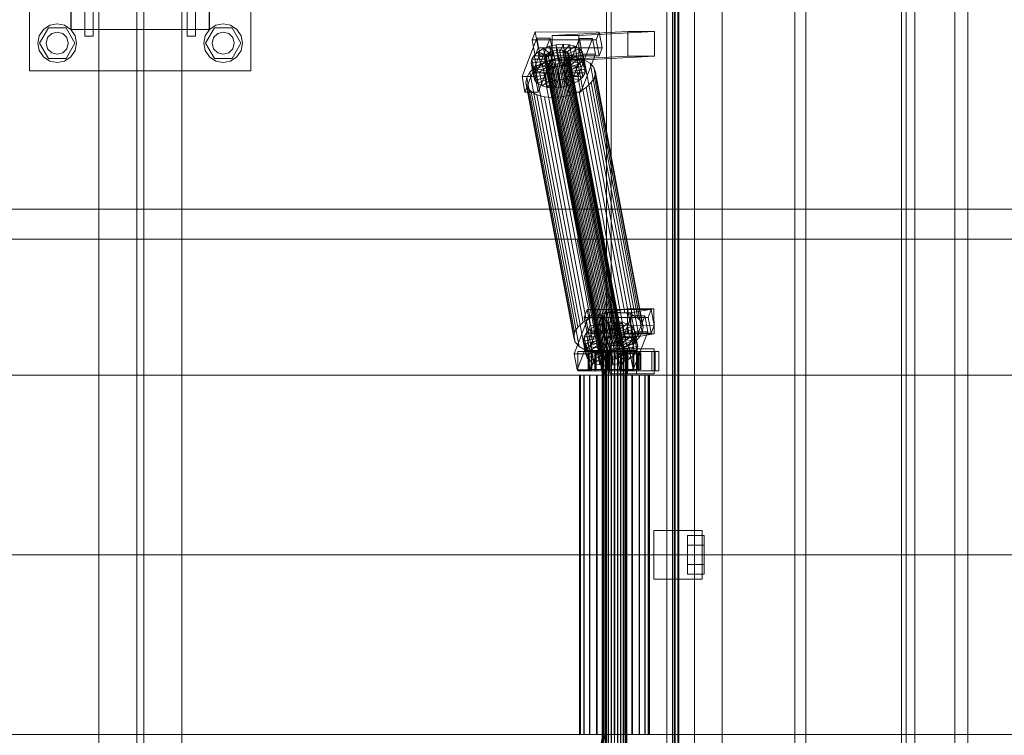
# Model space of a CAD drawing. Header units: millimetres. Extents: x -2233 to 61924, y -68080 to 6847.
# Tile 412 of 656: x 4331 to 5043, y -18130 to -17613. Entities that reach past the tile are written whole.
import ezdxf

# ---------------------------------------------------------------- set-up
doc = ezdxf.new("R2010")
doc.units = ezdxf.units.MM
doc.layers.add('superior_C01', color=7, linetype='Continuous', lineweight=0)
doc.layers.add('superior_tolva', color=7, linetype='Continuous', lineweight=0)

msp = doc.modelspace()

# ---------------------------------------------------------------- linework, layer by layer
at = {"layer": 'superior_C01'}
for p, q in [((4338.457, -17650), (4338.457, -17490)), ((4498.457, -17490), (4498.457, -17650)), ((4368.187, -17620), (4368.187, -17520)), ((4368.457, -17620), (4368.457, -17520)), ((4468.187, -17520), (4468.187, -17620)), ((4468.457, -17520), (4468.457, -17620)), ((4968.89, -17550), (4968.89, -18450)), ((4978.326, -18450), (4978.326, -17550)), ((5007.408, -18450), (5007.408, -17550)), ((5016.845, -17550), (5016.845, -18450)), ((4378.457, -17570), (4378.457, -17625)), ((4384.457, -17570), (4384.457, -17625)), ((4388.457, -17570), (4388.457, -18430)), ((4415.957, -17570), (4415.957, -18430)), ((4420.957, -18430), (4420.957, -17570)), ((4448.457, -18430), (4448.457, -17570)), ((4452.457, -17570), (4452.457, -17625)), ((4458.457, -17570), (4458.457, -17625)), ((4755.625, -17575), (4755.625, -18425)), ((4758.86, -18425), (4758.86, -17575)), ((4804.544, -18425), (4804.544, -17575)), ((4807.779, -17575), (4807.779, -18425)), ((4353.099, -17617.066), (4358.457, -17616)), ((4358.457, -17616), (4363.814, -17617.066)), ((4473.099, -17617.066), (4478.457, -17616)), ((4478.457, -17616), (4483.814, -17617.066)), ((4345.522, -17624.642), (4348.557, -17620.101)), ((4345.657, -17630), (4352.057, -17618.915)), ((4348.557, -17620.101), (4353.099, -17617.066)), ((4351.529, -17626), (4354.457, -17623.072)), ((4352.057, -17618.915), (4364.857, -17618.915)), ((4354.457, -17623.072), (4358.457, -17622)), ((4358.457, -17622), (4362.457, -17623.072)), ((4362.457, -17623.072), (4365.385, -17626)), ((4363.814, -17617.066), (4368.356, -17620.101)), ((4364.857, -17618.915), (4371.257, -17630)), ((4468.187, -17620), (4368.187, -17620)), ((4368.356, -17620.101), (4371.391, -17624.642)), ((4468.457, -17620), (4368.457, -17620)), ((4465.522, -17624.642), (4468.557, -17620.101)), ((4465.657, -17630), (4472.057, -17618.915)), ((4468.557, -17620.101), (4473.099, -17617.066)), ((4471.529, -17626), (4474.457, -17623.072)), ((4472.057, -17618.915), (4484.857, -17618.915)), ((4474.457, -17623.072), (4478.457, -17622)), ((4478.457, -17622), (4482.457, -17623.072)), ((4482.457, -17623.072), (4485.385, -17626)), ((4483.814, -17617.066), (4488.356, -17620.101)), ((4484.857, -17618.915), (4491.257, -17630)), ((4488.356, -17620.101), (4491.391, -17624.642)), ((4703.975, -17621.857), (4701.76, -17627.592)), ((4706.127, -17633.325), (4703.975, -17621.857)), ((4703.975, -17621.857), (4750.197, -17621.914)), ((4770.914, -17621.488), (4716.283, -17624.356)), ((4735.542, -17624.356), (4790.174, -17621.488)), ((4747.982, -17627.65), (4750.197, -17621.914)), ((4750.197, -17621.914), (4752.349, -17633.382)), ((4770.983, -17639.486), (4770.914, -17621.488)), ((4770.914, -17621.488), (4790.174, -17621.488)), ((4790.174, -17621.488), (4790.242, -17639.486)), ((4344.457, -17630), (4345.522, -17624.642)), ((4345.522, -17635.358), (4344.457, -17630)), ((4352.057, -17641.085), (4345.657, -17630)), ((4350.457, -17630), (4351.529, -17626)), ((4351.529, -17634), (4350.457, -17630)), ((4371.257, -17630), (4364.857, -17641.085)), ((4365.385, -17626), (4366.457, -17630)), ((4366.457, -17630), (4365.385, -17634)), ((4371.391, -17624.642), (4372.457, -17630)), ((4372.457, -17630), (4371.391, -17635.358)), ((4378.457, -17625), (4384.457, -17625)), ((4452.457, -17625), (4458.457, -17625)), ((4464.457, -17630), (4465.522, -17624.642)), ((4465.522, -17635.358), (4464.457, -17630)), ((4472.057, -17641.085), (4465.657, -17630)), ((4470.457, -17630), (4471.529, -17626)), ((4471.529, -17634), (4470.457, -17630)), ((4491.257, -17630), (4484.857, -17641.085)), ((4485.385, -17626), (4486.457, -17630)), ((4486.457, -17630), (4485.385, -17634)), ((4491.391, -17624.642), (4492.457, -17630)), ((4492.457, -17630), (4491.391, -17635.358)), ((4705.092, -17626.449), (4694.459, -17653.98)), ((4747.982, -17627.65), (4701.76, -17627.592)), ((4701.76, -17627.592), (4703.912, -17639.061)), ((4704.089, -17653.992), (4714.721, -17626.461)), ((4707.244, -17637.917), (4705.092, -17626.449)), ((4705.092, -17626.449), (4714.721, -17626.461)), ((4714.427, -17632.183), (4719.26, -17631.1)), ((4714.721, -17626.461), (4716.873, -17637.929)), ((4735.542, -17624.356), (4716.283, -17624.356)), ((4716.283, -17624.356), (4716.352, -17642.354)), ((4719.26, -17631.1), (4724.139, -17630.735)), ((4719.26, -17631.1), (4719.613, -17636.643)), ((4721.104, -17640.93), (4719.26, -17631.1)), ((4724.139, -17630.735), (4721.924, -17636.47)), ((4728.731, -17631.112), (4724.099, -17636.649)), ((4725.983, -17640.564), (4724.139, -17630.735)), ((4724.139, -17630.735), (4728.731, -17631.112)), ((4735.907, -17626.487), (4725.274, -17654.019)), ((4730.575, -17640.942), (4728.731, -17631.112)), ((4728.731, -17631.112), (4732.723, -17632.206)), ((4734.904, -17654.031), (4745.536, -17626.499)), ((4735.611, -17642.354), (4735.542, -17624.356)), ((4738.059, -17637.955), (4735.907, -17626.487)), ((4735.907, -17626.487), (4745.536, -17626.499)), ((4745.536, -17626.499), (4747.688, -17637.967)), ((4750.134, -17639.118), (4747.982, -17627.65)), ((4348.557, -17639.899), (4345.522, -17635.358)), ((4354.457, -17636.928), (4351.529, -17634)), ((4358.457, -17638), (4354.457, -17636.928)), ((4362.457, -17636.928), (4358.457, -17638)), ((4365.385, -17634), (4362.457, -17636.928)), ((4371.391, -17635.358), (4368.356, -17639.899)), ((4468.557, -17639.899), (4465.522, -17635.358)), ((4474.457, -17636.928), (4471.529, -17634)), ((4478.457, -17638), (4474.457, -17636.928)), ((4482.457, -17636.928), (4478.457, -17638)), ((4485.385, -17634), (4482.457, -17636.928)), ((4491.391, -17635.358), (4488.356, -17639.899)), ((4696.611, -17665.449), (4707.244, -17637.917)), ((4703.346, -17638.79), (4706.189, -17636.164)), ((4703.912, -17639.061), (4706.127, -17633.325)), ((4752.349, -17633.382), (4706.127, -17633.325)), ((4706.189, -17636.164), (4709.968, -17633.91)), ((4706.189, -17636.164), (4713.421, -17639.042)), ((4708.034, -17645.994), (4706.189, -17636.164)), ((4716.873, -17637.929), (4706.241, -17665.461)), ((4716.873, -17637.929), (4707.244, -17637.917)), ((4709.968, -17633.91), (4714.427, -17632.183)), ((4709.968, -17633.91), (4715.211, -17637.975)), ((4711.813, -17643.74), (4709.968, -17633.91)), ((4711.767, -17638.648), (4713.114, -17637.404)), ((4713.114, -17637.404), (4714.904, -17636.336)), ((4753.23, -17851.202), (4713.114, -17637.404)), ((4715.211, -17637.975), (4713.421, -17639.042)), ((4714.427, -17632.183), (4717.323, -17637.157)), ((4716.271, -17642.013), (4714.427, -17632.183)), ((4714.904, -17636.336), (4717.016, -17635.518)), ((4755.02, -17850.135), (4714.904, -17636.336)), ((4717.323, -17637.157), (4715.211, -17637.975)), ((4715.211, -17637.975), (4717.056, -17647.804)), ((4717.016, -17635.518), (4719.305, -17635.005)), ((4757.132, -17849.317), (4717.016, -17635.518)), ((4719.613, -17636.643), (4717.323, -17637.157)), ((4717.323, -17637.157), (4719.168, -17646.986)), ((4719.305, -17635.005), (4721.616, -17634.832)), ((4759.421, -17848.804), (4719.305, -17635.005)), ((4721.924, -17636.47), (4719.613, -17636.643)), ((4719.613, -17636.643), (4721.457, -17646.473)), ((4721.616, -17634.832), (4723.791, -17635.011)), ((4761.733, -17848.631), (4721.616, -17634.832)), ((4721.924, -17636.47), (4723.768, -17646.3)), ((4724.099, -17636.649), (4721.924, -17636.47)), ((4723.791, -17635.011), (4725.682, -17635.529)), ((4763.908, -17848.809), (4723.791, -17635.011)), ((4724.099, -17636.649), (4725.943, -17646.479)), ((4725.99, -17637.167), (4724.099, -17636.649)), ((4725.682, -17635.529), (4727.161, -17636.352)), ((4765.799, -17849.328), (4725.682, -17635.529)), ((4732.723, -17632.206), (4725.99, -17637.167)), ((4725.99, -17637.167), (4727.834, -17646.997)), ((4727.468, -17637.99), (4725.99, -17637.167)), ((4727.161, -17636.352), (4728.125, -17637.422)), ((4767.277, -17850.15), (4727.161, -17636.352)), ((4727.426, -17665.487), (4738.059, -17637.955)), ((4735.843, -17633.943), (4727.468, -17637.99)), ((4727.468, -17637.99), (4729.312, -17647.82)), ((4728.432, -17639.061), (4727.468, -17637.99)), ((4728.125, -17637.422), (4728.51, -17638.668)), ((4768.241, -17851.221), (4728.125, -17637.422)), ((4737.879, -17636.203), (4728.432, -17639.061)), ((4734.567, -17642.036), (4732.723, -17632.206)), ((4732.723, -17632.206), (4735.843, -17633.943)), ((4737.688, -17643.772), (4735.843, -17633.943)), ((4735.843, -17633.943), (4737.879, -17636.203)), ((4747.688, -17637.967), (4737.055, -17665.499)), ((4739.724, -17646.033), (4737.879, -17636.203)), ((4737.879, -17636.203), (4738.692, -17638.834)), ((4747.688, -17637.967), (4738.059, -17637.955)), ((4752.349, -17633.382), (4750.134, -17639.118)), ((4353.099, -17642.934), (4348.557, -17639.899)), ((4364.857, -17641.085), (4352.057, -17641.085)), ((4358.457, -17644), (4353.099, -17642.934)), ((4363.814, -17642.934), (4358.457, -17644)), ((4368.356, -17639.899), (4363.814, -17642.934)), ((4473.099, -17642.934), (4468.557, -17639.899)), ((4484.857, -17641.085), (4472.057, -17641.085)), ((4478.457, -17644), (4473.099, -17642.934)), ((4483.814, -17642.934), (4478.457, -17644)), ((4488.356, -17639.899), (4483.814, -17642.934)), ((4701.168, -17644.431), (4701.634, -17641.61)), ((4701.168, -17644.431), (4711.043, -17642.958)), ((4701.98, -17647.062), (4701.168, -17644.431)), ((4703.012, -17654.261), (4701.168, -17644.431)), ((4701.634, -17641.61), (4703.346, -17638.79)), ((4701.634, -17641.61), (4711.263, -17641.622)), ((4703.478, -17651.44), (4701.634, -17641.61)), ((4701.98, -17647.062), (4711.427, -17644.204)), ((4703.346, -17638.79), (4712.074, -17640.286)), ((4705.191, -17648.62), (4703.346, -17638.79)), ((4703.912, -17639.061), (4750.134, -17639.118)), ((4704.016, -17649.322), (4712.392, -17645.275)), ((4704.02, -17647.428), (4709.072, -17644.416)), ((4711.813, -17643.74), (4708.034, -17645.994)), ((4709.072, -17644.416), (4715.032, -17642.107)), ((4743.655, -17828.725), (4709.072, -17644.416)), ((4710.735, -17641.32), (4710.956, -17639.983)), ((4711.12, -17642.566), (4710.735, -17641.32)), ((4750.851, -17855.119), (4710.735, -17641.32)), ((4710.956, -17639.983), (4711.767, -17638.648)), ((4751.072, -17853.782), (4710.956, -17639.983)), ((4711.263, -17641.622), (4711.043, -17642.958)), ((4711.043, -17642.958), (4711.427, -17644.204)), ((4711.043, -17642.958), (4712.887, -17652.788)), ((4712.084, -17643.637), (4711.12, -17642.566)), ((4751.236, -17856.365), (4711.12, -17642.566)), ((4712.074, -17640.286), (4711.263, -17641.622)), ((4711.263, -17641.622), (4713.108, -17651.452)), ((4711.427, -17644.204), (4712.392, -17645.275)), ((4711.427, -17644.204), (4713.272, -17654.034)), ((4751.883, -17852.446), (4711.767, -17638.648)), ((4716.271, -17642.013), (4711.813, -17643.74)), ((4717.056, -17647.804), (4711.813, -17643.74)), ((4713.421, -17639.042), (4712.074, -17640.286)), ((4712.074, -17640.286), (4713.919, -17650.116)), ((4713.563, -17644.459), (4712.084, -17643.637)), ((4752.201, -17857.435), (4712.084, -17643.637)), ((4712.392, -17645.275), (4713.87, -17646.098)), ((4712.392, -17645.275), (4714.236, -17655.105)), ((4713.421, -17639.042), (4715.266, -17648.872)), ((4715.454, -17644.978), (4713.563, -17644.459)), ((4753.679, -17858.258), (4713.563, -17644.459)), ((4715.032, -17642.107), (4721.493, -17640.659)), ((4749.615, -17826.416), (4715.032, -17642.107)), ((4717.629, -17645.156), (4715.454, -17644.978)), ((4755.57, -17858.776), (4715.454, -17644.978)), ((4721.104, -17640.93), (4716.271, -17642.013)), ((4719.168, -17646.986), (4716.271, -17642.013)), ((4770.983, -17639.486), (4716.352, -17642.354)), ((4716.352, -17642.354), (4735.611, -17642.354)), ((4719.94, -17644.983), (4717.629, -17645.156)), ((4757.745, -17858.955), (4717.629, -17645.156)), ((4722.229, -17644.47), (4719.94, -17644.983)), ((4760.056, -17858.782), (4719.94, -17644.983)), ((4725.983, -17640.564), (4721.104, -17640.93)), ((4721.457, -17646.473), (4721.104, -17640.93)), ((4721.493, -17640.659), (4728.016, -17640.17)), ((4756.076, -17824.968), (4721.493, -17640.659)), ((4724.341, -17643.652), (4722.229, -17644.47)), ((4762.346, -17858.269), (4722.229, -17644.47)), ((4722.537, -17646.108), (4724.648, -17645.29)), ((4723.768, -17646.3), (4725.983, -17640.564)), ((4726.131, -17642.585), (4724.341, -17643.652)), ((4764.457, -17857.451), (4724.341, -17643.652)), ((4724.648, -17645.29), (4726.439, -17644.223)), ((4729.891, -17649.355), (4724.648, -17645.29)), ((4724.648, -17645.29), (4726.493, -17655.12)), ((4725.943, -17646.479), (4730.575, -17640.942)), ((4730.575, -17640.942), (4725.983, -17640.564)), ((4727.478, -17641.341), (4726.131, -17642.585)), ((4766.248, -17856.383), (4726.131, -17642.585)), ((4726.439, -17644.223), (4727.785, -17642.979)), ((4733.671, -17647.101), (4726.439, -17644.223)), ((4726.439, -17644.223), (4728.283, -17654.053)), ((4728.289, -17640.005), (4727.478, -17641.341)), ((4767.594, -17855.139), (4727.478, -17641.341)), ((4727.785, -17642.979), (4728.597, -17641.643)), ((4736.514, -17644.475), (4727.785, -17642.979)), ((4727.785, -17642.979), (4729.63, -17652.809)), ((4727.834, -17646.997), (4734.567, -17642.036)), ((4728.016, -17640.17), (4734.154, -17640.674)), ((4762.599, -17824.479), (4728.016, -17640.17)), ((4728.51, -17638.668), (4728.289, -17640.005)), ((4728.289, -17640.005), (4768.406, -17853.804)), ((4728.432, -17639.061), (4730.277, -17648.891)), ((4728.817, -17640.307), (4728.432, -17639.061)), ((4768.626, -17852.467), (4728.51, -17638.668)), ((4728.597, -17641.643), (4728.817, -17640.307)), ((4728.597, -17641.643), (4738.226, -17641.655)), ((4730.441, -17651.473), (4728.597, -17641.643)), ((4738.692, -17638.834), (4728.817, -17640.307)), ((4728.817, -17640.307), (4730.662, -17650.137)), ((4729.312, -17647.82), (4737.688, -17643.772)), ((4734.567, -17642.036), (4730.575, -17640.942)), ((4736.514, -17644.475), (4733.671, -17647.101)), ((4734.154, -17640.674), (4739.492, -17642.137)), ((4768.738, -17824.984), (4734.154, -17640.674)), ((4737.688, -17643.772), (4734.567, -17642.036)), ((4790.242, -17639.486), (4735.611, -17642.354)), ((4738.226, -17641.655), (4736.514, -17644.475)), ((4738.358, -17654.305), (4736.514, -17644.475)), ((4739.724, -17646.033), (4737.688, -17643.772)), ((4738.692, -17638.834), (4738.226, -17641.655)), ((4738.226, -17641.655), (4740.071, -17651.485)), ((4740.537, -17648.664), (4738.692, -17638.834)), ((4739.492, -17642.137), (4743.663, -17644.459)), ((4774.075, -17826.446), (4739.492, -17642.137)), ((4743.663, -17644.459), (4746.385, -17647.481)), ((4778.246, -17828.768), (4743.663, -17644.459)), ((4790.242, -17639.486), (4770.983, -17639.486)), ((4498.457, -17650), (4338.457, -17650)), ((4697.93, -17654.709), (4700.219, -17650.939)), ((4700.219, -17650.939), (4704.02, -17647.428)), ((4734.803, -17835.248), (4700.219, -17650.939)), ((4704.016, -17649.322), (4701.98, -17647.062)), ((4703.825, -17656.892), (4701.98, -17647.062)), ((4703.478, -17651.44), (4703.012, -17654.261)), ((4705.191, -17648.62), (4703.478, -17651.44)), ((4713.108, -17651.452), (4703.478, -17651.44)), ((4707.137, -17651.059), (4704.016, -17649.322)), ((4705.861, -17659.152), (4704.016, -17649.322)), ((4738.603, -17831.737), (4704.02, -17647.428)), ((4708.034, -17645.994), (4705.191, -17648.62)), ((4713.919, -17650.116), (4705.191, -17648.62)), ((4707.137, -17651.059), (4713.87, -17646.098)), ((4711.129, -17652.153), (4707.137, -17651.059)), ((4708.981, -17660.889), (4707.137, -17651.059)), ((4715.266, -17648.872), (4708.034, -17645.994)), ((4711.129, -17652.153), (4715.761, -17646.616)), ((4715.721, -17652.53), (4711.129, -17652.153)), ((4712.973, -17661.983), (4711.129, -17652.153)), ((4712.887, -17652.788), (4713.108, -17651.452)), ((4713.108, -17651.452), (4713.919, -17650.116)), ((4713.87, -17646.098), (4715.761, -17646.616)), ((4713.87, -17646.098), (4715.714, -17655.927)), ((4713.919, -17650.116), (4715.266, -17648.872)), ((4715.266, -17648.872), (4717.056, -17647.804)), ((4715.721, -17652.53), (4717.936, -17646.795)), ((4720.6, -17652.165), (4715.721, -17652.53)), ((4715.761, -17646.616), (4717.936, -17646.795)), ((4715.761, -17646.616), (4717.606, -17656.446)), ((4717.056, -17647.804), (4719.168, -17646.986)), ((4717.936, -17646.795), (4720.247, -17646.622)), ((4717.936, -17646.795), (4719.781, -17656.624)), ((4719.168, -17646.986), (4721.457, -17646.473)), ((4720.247, -17646.622), (4722.537, -17646.108)), ((4720.6, -17652.165), (4720.247, -17646.622)), ((4720.247, -17646.622), (4722.092, -17656.451)), ((4725.433, -17651.082), (4720.6, -17652.165)), ((4722.444, -17661.995), (4720.6, -17652.165)), ((4721.457, -17646.473), (4723.768, -17646.3)), ((4725.433, -17651.082), (4722.537, -17646.108)), ((4722.537, -17646.108), (4724.381, -17655.938)), ((4723.768, -17646.3), (4725.943, -17646.479)), ((4729.891, -17649.355), (4725.433, -17651.082)), ((4727.278, -17660.912), (4725.433, -17651.082)), ((4725.943, -17646.479), (4727.834, -17646.997)), ((4727.834, -17646.997), (4729.312, -17647.82)), ((4729.312, -17647.82), (4730.277, -17648.891)), ((4730.441, -17651.473), (4729.63, -17652.809)), ((4733.671, -17647.101), (4729.891, -17649.355)), ((4731.736, -17659.184), (4729.891, -17649.355)), ((4730.277, -17648.891), (4739.724, -17646.033)), ((4730.277, -17648.891), (4730.662, -17650.137)), ((4730.662, -17650.137), (4730.441, -17651.473)), ((4740.071, -17651.485), (4730.441, -17651.473)), ((4730.662, -17650.137), (4740.537, -17648.664)), ((4735.515, -17656.931), (4733.671, -17647.101)), ((4738.358, -17654.305), (4740.071, -17651.485)), ((4740.537, -17648.664), (4739.724, -17646.033)), ((4740.071, -17651.485), (4740.537, -17648.664)), ((4746.385, -17647.481), (4747.471, -17650.998)), ((4780.968, -17831.79), (4746.385, -17647.481)), ((4747.471, -17650.998), (4746.849, -17654.769)), ((4782.054, -17835.307), (4747.471, -17650.998)), ((4704.089, -17653.992), (4694.459, -17653.98)), ((4694.459, -17653.98), (4696.611, -17665.449)), ((4697.307, -17658.48), (4697.93, -17654.709)), ((4698.393, -17661.997), (4697.307, -17658.48)), ((4731.89, -17842.789), (4697.307, -17658.48)), ((4732.513, -17839.018), (4697.93, -17654.709)), ((4712.887, -17652.788), (4703.012, -17654.261)), ((4703.012, -17654.261), (4703.825, -17656.892)), ((4713.272, -17654.034), (4703.825, -17656.892)), ((4703.825, -17656.892), (4705.861, -17659.152)), ((4706.241, -17665.461), (4704.089, -17653.992)), ((4714.236, -17655.105), (4705.861, -17659.152)), ((4705.861, -17659.152), (4708.981, -17660.889)), ((4715.714, -17655.927), (4708.981, -17660.889)), ((4713.272, -17654.034), (4712.887, -17652.788)), ((4717.606, -17656.446), (4712.973, -17661.983)), ((4714.236, -17655.105), (4713.272, -17654.034)), ((4715.714, -17655.927), (4714.236, -17655.105)), ((4717.606, -17656.446), (4715.714, -17655.927)), ((4717.566, -17662.36), (4715.721, -17652.53)), ((4719.781, -17656.624), (4717.566, -17662.36)), ((4719.781, -17656.624), (4717.606, -17656.446)), ((4722.092, -17656.451), (4719.781, -17656.624)), ((4724.381, -17655.938), (4722.092, -17656.451)), ((4722.092, -17656.451), (4722.444, -17661.995)), ((4726.493, -17655.12), (4724.381, -17655.938)), ((4724.381, -17655.938), (4727.278, -17660.912)), ((4734.904, -17654.031), (4725.274, -17654.019)), ((4725.274, -17654.019), (4727.426, -17665.487)), ((4728.283, -17654.053), (4726.493, -17655.12)), ((4726.493, -17655.12), (4731.736, -17659.184)), ((4727.278, -17660.912), (4731.736, -17659.184)), ((4729.63, -17652.809), (4728.283, -17654.053)), ((4728.283, -17654.053), (4735.515, -17656.931)), ((4729.63, -17652.809), (4738.358, -17654.305)), ((4731.736, -17659.184), (4735.515, -17656.931)), ((4737.055, -17665.499), (4734.904, -17654.031)), ((4735.515, -17656.931), (4738.358, -17654.305)), ((4744.559, -17658.539), (4740.758, -17662.05)), ((4746.849, -17654.769), (4744.559, -17658.539)), ((4779.142, -17842.848), (4744.559, -17658.539)), ((4746.849, -17654.769), (4781.432, -17839.078)), ((4696.611, -17665.449), (4706.241, -17665.461)), ((4701.115, -17665.019), (4698.393, -17661.997)), ((4732.977, -17846.306), (4698.393, -17661.997)), ((4705.287, -17667.341), (4701.115, -17665.019)), ((4735.698, -17849.328), (4701.115, -17665.019)), ((4708.981, -17660.889), (4712.973, -17661.983)), ((4712.973, -17661.983), (4717.566, -17662.36)), ((4717.566, -17662.36), (4722.444, -17661.995)), ((4722.444, -17661.995), (4727.278, -17660.912)), ((4727.426, -17665.487), (4737.055, -17665.499)), ((4735.706, -17665.062), (4729.746, -17667.371)), ((4740.758, -17662.05), (4735.706, -17665.062)), ((4770.289, -17849.371), (4735.706, -17665.062)), ((4775.341, -17846.359), (4740.758, -17662.05)), ((4710.624, -17668.803), (4705.287, -17667.341)), ((4739.87, -17851.65), (4705.287, -17667.341)), ((4716.763, -17669.308), (4710.624, -17668.803)), ((4745.207, -17853.113), (4710.624, -17668.803)), ((4723.285, -17668.819), (4716.763, -17669.308)), ((4751.346, -17853.617), (4716.763, -17669.308)), ((4729.746, -17667.371), (4723.285, -17668.819)), ((4757.868, -17853.128), (4723.285, -17668.819)), ((4764.329, -17851.68), (4729.746, -17667.371)), ((1103.221, -17750), (10242.208, -17750)), ((10243.564, -17750), (1104.577, -17750)), ((3790.259, -17771.702), (4734.419, -17771.702)), ((4736.026, -17771.702), (3791.867, -17771.702)), ((4734.419, -17771.702), (4752.863, -17870)), ((4734.419, -17771.702), (4736.026, -17771.702)), ((4734.419, -17771.702), (5678.578, -17771.702)), ((4754.471, -17870), (4736.026, -17771.702)), ((5680.186, -17771.702), (4736.026, -17771.702)), ((4741.632, -17822.549), (4739.417, -17828.285)), ((4743.784, -17834.017), (4741.632, -17822.549)), ((4741.632, -17822.549), (4787.855, -17822.606)), ((4770.606, -17822.189), (4753.863, -17825.057)), ((4770.83, -17840.17), (4770.606, -17822.189)), ((4770.606, -17822.189), (4789.865, -17822.189)), ((4773.122, -17825.057), (4789.865, -17822.189)), ((4785.639, -17828.342), (4787.855, -17822.606)), ((4787.855, -17822.606), (4790.006, -17834.074)), ((4789.865, -17822.189), (4790.089, -17840.17)), ((4742.749, -17827.141), (4732.116, -17854.673)), ((4743.655, -17828.725), (4738.603, -17831.737)), ((4785.639, -17828.342), (4739.417, -17828.285)), ((4739.417, -17828.285), (4741.569, -17839.753)), ((4741.746, -17854.685), (4752.379, -17827.153)), ((4744.901, -17838.609), (4742.749, -17827.141)), ((4742.749, -17827.141), (4752.379, -17827.153)), ((4749.615, -17826.416), (4743.655, -17828.725)), ((4756.076, -17824.968), (4749.615, -17826.416)), ((4752.379, -17827.153), (4754.53, -17838.621)), ((4773.122, -17825.057), (4753.863, -17825.057)), ((4753.863, -17825.057), (4754.087, -17843.038)), ((4762.599, -17824.479), (4756.076, -17824.968)), ((4768.738, -17824.984), (4762.599, -17824.479)), ((4773.564, -17827.179), (4762.931, -17854.711)), ((4774.075, -17826.446), (4768.738, -17824.984)), ((4772.561, -17854.723), (4783.194, -17827.191)), ((4773.346, -17843.038), (4773.122, -17825.057)), ((4775.716, -17838.647), (4773.564, -17827.179)), ((4773.564, -17827.179), (4783.194, -17827.191)), ((4778.246, -17828.768), (4774.075, -17826.446)), ((4780.968, -17831.79), (4778.246, -17828.768)), ((4783.194, -17827.191), (4785.345, -17838.659)), ((4787.791, -17839.81), (4785.639, -17828.342)), ((4734.803, -17835.248), (4732.513, -17839.018)), ((4738.603, -17831.737), (4734.803, -17835.248)), ((4741.003, -17839.482), (4743.846, -17836.856)), ((4741.569, -17839.753), (4743.784, -17834.017)), ((4790.006, -17834.074), (4743.784, -17834.017)), ((4743.846, -17836.856), (4747.626, -17834.603)), ((4743.846, -17836.856), (4751.078, -17839.734)), ((4745.691, -17846.686), (4743.846, -17836.856)), ((4747.626, -17834.603), (4752.084, -17832.875)), ((4747.626, -17834.603), (4752.868, -17838.667)), ((4749.47, -17844.433), (4747.626, -17834.603)), ((4752.084, -17832.875), (4756.917, -17831.792)), ((4752.084, -17832.875), (4754.98, -17837.849)), ((4753.928, -17842.705), (4752.084, -17832.875)), ((4757.27, -17837.336), (4754.98, -17837.849)), ((4756.917, -17831.792), (4761.796, -17831.427)), ((4756.917, -17831.792), (4757.27, -17837.336)), ((4758.761, -17841.622), (4756.917, -17831.792)), ((4759.581, -17837.163), (4757.27, -17837.336)), ((4757.27, -17837.336), (4759.114, -17847.165)), ((4761.796, -17831.427), (4759.581, -17837.163)), ((4759.581, -17837.163), (4761.425, -17846.992)), ((4761.756, -17837.341), (4759.581, -17837.163)), ((4766.388, -17831.804), (4761.756, -17837.341)), ((4761.756, -17837.341), (4763.6, -17847.171)), ((4763.647, -17837.86), (4761.756, -17837.341)), ((4763.64, -17841.257), (4761.796, -17831.427)), ((4761.796, -17831.427), (4766.388, -17831.804)), ((4770.38, -17832.898), (4763.647, -17837.86)), ((4773.501, -17834.635), (4765.125, -17838.682)), ((4775.537, -17836.895), (4766.089, -17839.753)), ((4768.232, -17841.634), (4766.388, -17831.804)), ((4766.388, -17831.804), (4770.38, -17832.898)), ((4772.225, -17842.728), (4770.38, -17832.898)), ((4770.38, -17832.898), (4773.501, -17834.635)), ((4775.345, -17844.465), (4773.501, -17834.635)), ((4773.501, -17834.635), (4775.537, -17836.895)), ((4777.381, -17846.725), (4775.537, -17836.895)), ((4775.537, -17836.895), (4776.349, -17839.526)), ((4782.054, -17835.307), (4780.968, -17831.79)), ((4781.432, -17839.078), (4782.054, -17835.307)), ((4790.006, -17834.074), (4787.791, -17839.81)), ((4732.513, -17839.018), (4731.89, -17842.789)), ((4731.89, -17842.789), (4732.977, -17846.306)), ((4734.268, -17866.141), (4744.901, -17838.609)), ((4738.825, -17845.123), (4739.291, -17842.302)), ((4738.825, -17845.123), (4748.7, -17843.65)), ((4739.291, -17842.302), (4741.003, -17839.482)), ((4739.291, -17842.302), (4748.92, -17842.314)), ((4741.135, -17852.132), (4739.291, -17842.302)), ((4741.003, -17839.482), (4749.732, -17840.978)), ((4742.848, -17849.312), (4741.003, -17839.482)), ((4741.569, -17839.753), (4787.791, -17839.81)), ((4754.53, -17838.621), (4743.898, -17866.153)), ((4754.53, -17838.621), (4744.901, -17838.609)), ((4749.47, -17844.433), (4745.691, -17846.686)), ((4748.92, -17842.314), (4748.7, -17843.65)), ((4748.7, -17843.65), (4749.085, -17844.897)), ((4748.7, -17843.65), (4750.544, -17853.48)), ((4749.732, -17840.978), (4748.92, -17842.314)), ((4748.92, -17842.314), (4750.765, -17852.144)), ((4753.928, -17842.705), (4749.47, -17844.433)), ((4754.713, -17848.497), (4749.47, -17844.433)), ((4751.078, -17839.734), (4749.732, -17840.978)), ((4749.732, -17840.978), (4751.576, -17850.808)), ((4752.868, -17838.667), (4751.078, -17839.734)), ((4751.078, -17839.734), (4752.923, -17849.564)), ((4754.98, -17837.849), (4752.868, -17838.667)), ((4752.868, -17838.667), (4754.713, -17848.497)), ((4758.761, -17841.622), (4753.928, -17842.705)), ((4756.825, -17847.679), (4753.928, -17842.705)), ((4770.83, -17840.17), (4754.087, -17843.038)), ((4754.087, -17843.038), (4773.346, -17843.038)), ((4754.98, -17837.849), (4756.825, -17847.679)), ((4763.64, -17841.257), (4758.761, -17841.622)), ((4759.114, -17847.165), (4758.761, -17841.622)), ((4761.425, -17846.992), (4763.64, -17841.257)), ((4763.6, -17847.171), (4768.232, -17841.634)), ((4768.232, -17841.634), (4763.64, -17841.257)), ((4763.647, -17837.86), (4765.491, -17847.689)), ((4765.125, -17838.682), (4763.647, -17837.86)), ((4764.096, -17844.915), (4765.442, -17843.671)), ((4765.083, -17866.179), (4775.716, -17838.647)), ((4765.125, -17838.682), (4766.969, -17848.512)), ((4766.089, -17839.753), (4765.125, -17838.682)), ((4765.442, -17843.671), (4766.254, -17842.335)), ((4774.171, -17845.167), (4765.442, -17843.671)), ((4765.442, -17843.671), (4767.287, -17853.501)), ((4765.491, -17847.689), (4772.225, -17842.728)), ((4766.089, -17839.753), (4767.934, -17849.583)), ((4766.474, -17840.999), (4766.089, -17839.753)), ((4766.254, -17842.335), (4766.474, -17840.999)), ((4766.254, -17842.335), (4775.883, -17842.347)), ((4768.098, -17852.165), (4766.254, -17842.335)), ((4776.349, -17839.526), (4766.474, -17840.999)), ((4766.474, -17840.999), (4768.319, -17850.829)), ((4766.969, -17848.512), (4775.345, -17844.465)), ((4772.225, -17842.728), (4768.232, -17841.634)), ((4790.089, -17840.17), (4770.83, -17840.17)), ((4775.345, -17844.465), (4772.225, -17842.728)), ((4790.089, -17840.17), (4773.346, -17843.038)), ((4775.883, -17842.347), (4774.171, -17845.167)), ((4785.345, -17838.659), (4774.713, -17866.191)), ((4775.341, -17846.359), (4779.142, -17842.848)), ((4777.381, -17846.725), (4775.345, -17844.465)), ((4785.345, -17838.659), (4775.716, -17838.647)), ((4776.349, -17839.526), (4775.883, -17842.347)), ((4775.883, -17842.347), (4777.728, -17852.177)), ((4778.194, -17849.356), (4776.349, -17839.526)), ((4779.142, -17842.848), (4781.432, -17839.078)), ((4732.977, -17846.306), (4735.698, -17849.328)), ((4735.698, -17849.328), (4739.87, -17851.65)), ((4739.637, -17847.754), (4738.825, -17845.123)), ((4740.669, -17854.953), (4738.825, -17845.123)), ((4739.637, -17847.754), (4749.085, -17844.897)), ((4741.673, -17850.015), (4739.637, -17847.754)), ((4741.482, -17857.584), (4739.637, -17847.754)), ((4739.87, -17851.65), (4745.207, -17853.113)), ((4742.848, -17849.312), (4741.135, -17852.132)), ((4741.673, -17850.015), (4750.049, -17845.967)), ((4744.794, -17851.751), (4741.673, -17850.015)), ((4743.518, -17859.844), (4741.673, -17850.015)), ((4745.691, -17846.686), (4742.848, -17849.312)), ((4751.576, -17850.808), (4742.848, -17849.312)), ((4744.794, -17851.751), (4751.527, -17846.79)), ((4748.786, -17852.845), (4744.794, -17851.751)), ((4746.638, -17861.581), (4744.794, -17851.751)), ((4752.923, -17849.564), (4745.691, -17846.686)), ((4748.786, -17852.845), (4753.418, -17847.308)), ((4749.085, -17844.897), (4750.049, -17845.967)), ((4749.085, -17844.897), (4750.929, -17854.726)), ((4750.049, -17845.967), (4751.527, -17846.79)), ((4750.049, -17845.967), (4751.893, -17855.797)), ((4750.765, -17852.144), (4751.576, -17850.808)), ((4751.527, -17846.79), (4753.418, -17847.308)), ((4751.527, -17846.79), (4753.372, -17856.62)), ((4751.576, -17850.808), (4752.923, -17849.564)), ((4753.23, -17851.202), (4751.883, -17852.446)), ((4752.923, -17849.564), (4754.713, -17848.497)), ((4755.02, -17850.135), (4753.23, -17851.202)), ((4753.378, -17853.223), (4755.593, -17847.487)), ((4753.418, -17847.308), (4755.593, -17847.487)), ((4753.418, -17847.308), (4755.263, -17857.138)), ((4754.713, -17848.497), (4756.825, -17847.679)), ((4757.132, -17849.317), (4755.02, -17850.135)), ((4755.593, -17847.487), (4757.904, -17847.314)), ((4755.593, -17847.487), (4757.438, -17857.317)), ((4756.825, -17847.679), (4759.114, -17847.165)), ((4759.421, -17848.804), (4757.132, -17849.317)), ((4757.868, -17853.128), (4764.329, -17851.68)), ((4777.15, -17851), (4757.89, -17851)), ((4757.89, -17851), (4757.89, -17869)), ((4770.724, -17851), (4757.89, -17851)), ((4757.904, -17847.314), (4760.194, -17846.801)), ((4758.257, -17852.857), (4757.904, -17847.314)), ((4757.904, -17847.314), (4759.749, -17857.144)), ((4763.09, -17851.774), (4758.257, -17852.857)), ((4759.114, -17847.165), (4761.425, -17846.992)), ((4761.733, -17848.631), (4759.421, -17848.804)), ((4760.194, -17846.801), (4762.306, -17845.983)), ((4763.09, -17851.774), (4760.194, -17846.801)), ((4760.194, -17846.801), (4762.038, -17856.631)), ((4761.425, -17846.992), (4763.6, -17847.171)), ((4763.908, -17848.809), (4761.733, -17848.631)), ((4762.306, -17845.983), (4764.096, -17844.915)), ((4767.548, -17850.047), (4762.306, -17845.983)), ((4762.306, -17845.983), (4764.15, -17855.812)), ((4767.548, -17850.047), (4763.09, -17851.774)), ((4764.935, -17861.604), (4763.09, -17851.774)), ((4763.6, -17847.171), (4765.491, -17847.689)), ((4765.799, -17849.328), (4763.908, -17848.809)), ((4771.328, -17847.793), (4764.096, -17844.915)), ((4764.096, -17844.915), (4765.94, -17854.745)), ((4764.329, -17851.68), (4770.289, -17849.371)), ((4765.491, -17847.689), (4766.969, -17848.512)), ((4767.277, -17850.15), (4765.799, -17849.328)), ((4766.969, -17848.512), (4767.934, -17849.583)), ((4768.241, -17851.221), (4767.277, -17850.15)), ((4771.328, -17847.793), (4767.548, -17850.047)), ((4769.393, -17859.877), (4767.548, -17850.047)), ((4767.934, -17849.583), (4777.381, -17846.725)), ((4767.934, -17849.583), (4768.319, -17850.829)), ((4768.319, -17850.829), (4768.098, -17852.165)), ((4768.626, -17852.467), (4768.241, -17851.221)), ((4768.319, -17850.829), (4778.194, -17849.356)), ((4770.289, -17849.371), (4775.341, -17846.359)), ((4770.724, -17869), (4770.724, -17851)), ((4770.724, -17851), (4789.983, -17851)), ((4774.171, -17845.167), (4771.328, -17847.793)), ((4773.172, -17857.623), (4771.328, -17847.793)), ((4776.015, -17854.997), (4774.171, -17845.167)), ((4777.15, -17869), (4777.15, -17851)), ((4777.15, -17851), (4789.983, -17851)), ((4778.194, -17849.356), (4777.381, -17846.725)), ((4777.728, -17852.177), (4778.194, -17849.356)), ((4789.983, -17851), (4789.983, -17869)), ((4741.746, -17854.685), (4732.116, -17854.673)), ((4732.116, -17854.673), (4734.268, -17866.141)), ((4744.525, -17853), (4734.895, -17853)), ((4734.895, -17853), (4734.895, -17867)), ((4747.837, -17853), (4734.895, -17853)), ((4741.135, -17852.132), (4740.669, -17854.953)), ((4750.544, -17853.48), (4740.669, -17854.953)), ((4740.669, -17854.953), (4741.482, -17857.584)), ((4750.765, -17852.144), (4741.135, -17852.132)), ((4750.929, -17854.726), (4741.482, -17857.584)), ((4741.482, -17857.584), (4743.518, -17859.844)), ((4743.898, -17866.153), (4741.746, -17854.685)), ((4742.912, -17854), (4742.32, -17854)), ((4742.32, -17854), (4752.32, -17854)), ((4742.32, -17866), (4742.32, -17854)), ((4742.32, -17854), (4743.023, -17854)), ((4744.759, -17854), (4742.912, -17854)), ((4742.912, -17854), (4752.6, -17854)), ((4742.912, -17866), (4742.912, -17854)), ((4743.023, -17854), (4752.652, -17854)), ((4743.023, -17866), (4743.023, -17854)), ((4743.023, -17854), (4744.972, -17854)), ((4751.893, -17855.797), (4743.518, -17859.844)), ((4790.631, -17853), (4744.409, -17853)), ((4744.409, -17853), (4744.409, -17867)), ((4747.105, -17853), (4744.409, -17853)), ((4744.525, -17867), (4744.525, -17853)), ((4744.525, -17853), (4757.467, -17853)), ((4747.734, -17854), (4744.759, -17854)), ((4744.759, -17854), (4753.475, -17854)), ((4744.759, -17866), (4744.759, -17854)), ((4744.972, -17854), (4753.576, -17854)), ((4744.972, -17866), (4744.972, -17854)), ((4744.972, -17854), (4748.035, -17854)), ((4745.207, -17853.113), (4751.346, -17853.617)), ((4753.372, -17856.62), (4746.638, -17861.581)), ((4747.105, -17867), (4747.105, -17853)), ((4747.105, -17853), (4793.328, -17853)), ((4751.635, -17854), (4747.734, -17854)), ((4747.734, -17854), (4754.884, -17854)), ((4747.734, -17866), (4747.734, -17854)), ((4747.837, -17867), (4747.837, -17853)), ((4747.837, -17853), (4757.467, -17853)), ((4748.035, -17854), (4755.027, -17854)), ((4748.035, -17866), (4748.035, -17854)), ((4748.035, -17854), (4752.004, -17854)), ((4753.378, -17853.223), (4748.786, -17852.845)), ((4750.631, -17862.675), (4748.786, -17852.845)), ((4750.544, -17853.48), (4750.765, -17852.144)), ((4750.929, -17854.726), (4750.544, -17853.48)), ((4755.263, -17857.138), (4750.631, -17862.675)), ((4751.072, -17853.782), (4750.851, -17855.119)), ((4750.851, -17855.119), (4751.236, -17856.365)), ((4751.893, -17855.797), (4750.929, -17854.726)), ((4751.883, -17852.446), (4751.072, -17853.782)), ((4751.236, -17856.365), (4752.201, -17857.435)), ((4751.346, -17853.617), (4757.868, -17853.128)), ((4756.196, -17854), (4751.635, -17854)), ((4751.635, -17854), (4756.732, -17854)), ((4751.635, -17866), (4751.635, -17854)), ((4753.372, -17856.62), (4751.893, -17855.797)), ((4752.004, -17854), (4756.906, -17854)), ((4752.004, -17866), (4752.004, -17854)), ((4752.004, -17854), (4756.607, -17854)), ((4752.201, -17857.435), (4753.679, -17858.258)), ((4752.6, -17852), (4752.32, -17852)), ((4752.32, -17852), (4752.652, -17852)), ((4752.32, -18148), (4752.32, -17852)), ((4752.32, -17854), (4752.6, -17854)), ((4752.32, -17854), (4752.32, -17866)), ((4752.652, -17854), (4752.32, -17854)), ((4753.475, -17852), (4752.6, -17852)), ((4752.6, -18148), (4752.6, -17852)), ((4752.6, -17854), (4753.475, -17854)), ((4752.6, -17854), (4752.6, -17866)), ((4752.652, -17852), (4753.576, -17852)), ((4752.652, -18148), (4752.652, -17852)), ((4752.652, -17854), (4752.652, -17866)), ((4753.576, -17854), (4752.652, -17854)), ((4755.263, -17857.138), (4753.372, -17856.62)), ((4758.257, -17852.857), (4753.378, -17853.223)), ((4755.223, -17863.052), (4753.378, -17853.223)), ((4754.884, -17852), (4753.475, -17852)), ((4753.475, -18148), (4753.475, -17852)), ((4753.475, -17854), (4754.884, -17854)), ((4753.475, -17854), (4753.475, -17866)), ((4753.576, -17852), (4755.027, -17852)), ((4753.576, -18148), (4753.576, -17852)), ((4753.576, -17854), (4753.576, -17866)), ((4755.027, -17854), (4753.576, -17854)), ((4753.679, -17858.258), (4755.57, -17858.776)), ((4756.732, -17852), (4754.884, -17852)), ((4754.884, -18148), (4754.884, -17852)), ((4754.884, -17854), (4756.732, -17854)), ((4754.884, -17854), (4754.884, -17866)), ((4755.027, -17852), (4756.906, -17852)), ((4755.027, -18148), (4755.027, -17852)), ((4755.027, -17854), (4755.027, -17866)), ((4756.906, -17854), (4755.027, -17854)), ((4757.438, -17857.317), (4755.223, -17863.052)), ((4757.438, -17857.317), (4755.263, -17857.138)), ((4755.57, -17858.776), (4757.745, -17858.955)), ((4761.106, -17854), (4756.196, -17854)), ((4756.196, -17854), (4758.892, -17854)), ((4756.196, -17866), (4756.196, -17854)), ((4756.607, -17854), (4759.087, -17854)), ((4756.607, -17866), (4756.607, -17854)), ((4756.607, -17854), (4761.532, -17854)), ((4758.892, -17852), (4756.732, -17852)), ((4756.732, -18148), (4756.732, -17852)), ((4756.732, -17854), (4758.892, -17854)), ((4756.732, -17854), (4756.732, -17866)), ((4756.906, -17852), (4759.087, -17852)), ((4756.906, -18148), (4756.906, -17852)), ((4756.906, -17854), (4756.906, -17866)), ((4759.087, -17854), (4756.906, -17854)), ((4759.749, -17857.144), (4757.438, -17857.317)), ((4757.467, -17853), (4757.467, -17867)), ((4757.745, -17858.955), (4760.056, -17858.782)), ((4760.102, -17862.687), (4758.257, -17852.857)), ((4761.218, -17852), (4758.892, -17852)), ((4758.892, -18148), (4758.892, -17852)), ((4758.892, -17854), (4761.218, -17854)), ((4758.892, -17854), (4758.892, -17866)), ((4759.087, -17852), (4761.42, -17852)), ((4759.087, -18148), (4759.087, -17852)), ((4759.087, -17854), (4759.087, -17866)), ((4761.42, -17854), (4759.087, -17854)), ((4762.038, -17856.631), (4759.749, -17857.144)), ((4759.749, -17857.144), (4760.102, -17862.687)), ((4760.056, -17858.782), (4762.346, -17858.269)), ((4766.031, -17854), (4761.106, -17854)), ((4761.106, -17854), (4761.218, -17854)), ((4761.106, -17866), (4761.106, -17854)), ((4763.551, -17852), (4761.218, -17852)), ((4761.218, -18148), (4761.218, -17852)), ((4761.218, -17854), (4763.551, -17854)), ((4761.218, -17854), (4761.218, -17866)), ((4761.42, -17852), (4763.745, -17852)), ((4761.42, -18148), (4761.42, -17852)), ((4761.532, -17854), (4761.42, -17854)), ((4761.42, -17854), (4761.42, -17866)), ((4763.745, -17854), (4761.42, -17854)), ((4761.532, -17866), (4761.532, -17854)), ((4761.532, -17854), (4766.442, -17854)), ((4764.15, -17855.812), (4762.038, -17856.631)), ((4762.038, -17856.631), (4764.935, -17861.604)), ((4762.346, -17858.269), (4764.457, -17857.451)), ((4772.561, -17854.723), (4762.931, -17854.711)), ((4762.931, -17854.711), (4765.083, -17866.179)), ((4765.731, -17852), (4763.551, -17852)), ((4763.551, -18148), (4763.551, -17852)), ((4766.031, -17854), (4763.551, -17854)), ((4763.551, -17854), (4765.731, -17854)), ((4763.551, -17854), (4763.551, -17866)), ((4763.745, -17852), (4765.906, -17852)), ((4763.745, -18148), (4763.745, -17852)), ((4766.442, -17854), (4763.745, -17854)), ((4763.745, -17854), (4763.745, -17866)), ((4765.906, -17854), (4763.745, -17854)), ((4765.94, -17854.745), (4764.15, -17855.812)), ((4764.15, -17855.812), (4769.393, -17859.877)), ((4764.457, -17857.451), (4766.248, -17856.383)), ((4775.34, -17853), (4765.71, -17853)), ((4765.71, -17853), (4765.71, -17867)), ((4778.652, -17853), (4765.71, -17853)), ((4767.611, -17852), (4765.731, -17852)), ((4765.731, -18148), (4765.731, -17852)), ((4770.634, -17854), (4765.731, -17854)), ((4765.731, -17854), (4767.611, -17854)), ((4765.731, -17854), (4765.731, -17866)), ((4765.906, -17852), (4767.754, -17852)), ((4765.906, -18148), (4765.906, -17852)), ((4771.003, -17854), (4765.906, -17854)), ((4765.906, -17854), (4765.906, -17866)), ((4767.754, -17854), (4765.906, -17854)), ((4767.287, -17853.501), (4765.94, -17854.745)), ((4765.94, -17854.745), (4773.172, -17857.623)), ((4770.634, -17854), (4766.031, -17854)), ((4766.031, -17866), (4766.031, -17854)), ((4766.248, -17856.383), (4767.594, -17855.139)), ((4766.442, -17866), (4766.442, -17854)), ((4766.442, -17854), (4771.003, -17854)), ((4768.098, -17852.165), (4767.287, -17853.501)), ((4767.287, -17853.501), (4776.015, -17854.997)), ((4767.594, -17855.139), (4768.406, -17853.804)), ((4769.062, -17852), (4767.611, -17852)), ((4767.611, -18148), (4767.611, -17852)), ((4774.603, -17854), (4767.611, -17854)), ((4767.611, -17854), (4769.062, -17854)), ((4767.611, -17854), (4767.611, -17866)), ((4767.754, -17852), (4769.163, -17852)), ((4767.754, -18148), (4767.754, -17852)), ((4774.904, -17854), (4767.754, -17854)), ((4767.754, -17854), (4767.754, -17866)), ((4769.163, -17854), (4767.754, -17854)), ((4777.728, -17852.177), (4768.098, -17852.165)), ((4768.406, -17853.804), (4768.626, -17852.467)), ((4769.986, -17852), (4769.062, -17852)), ((4769.062, -18148), (4769.062, -17852)), ((4777.666, -17854), (4769.062, -17854)), ((4769.062, -17854), (4769.986, -17854)), ((4769.062, -17854), (4769.062, -17866)), ((4769.163, -17852), (4770.038, -17852)), ((4769.163, -18148), (4769.163, -17852)), ((4777.879, -17854), (4769.163, -17854)), ((4769.163, -17854), (4769.163, -17866)), ((4770.038, -17854), (4769.163, -17854)), ((4769.393, -17859.877), (4773.172, -17857.623)), ((4770.318, -17852), (4769.986, -17852)), ((4769.986, -17852), (4769.986, -18148)), ((4769.986, -17854), (4779.615, -17854)), ((4769.986, -17866), (4769.986, -17854)), ((4769.986, -17854), (4770.318, -17854)), ((4770.038, -17852), (4770.318, -17852)), ((4770.038, -18148), (4770.038, -17852)), ((4779.725, -17854), (4770.038, -17854)), ((4770.038, -17854), (4770.038, -17866)), ((4770.318, -17854), (4770.038, -17854)), ((4770.318, -18148), (4770.318, -17852)), ((4780.318, -17854), (4770.318, -17854)), ((4770.318, -17854), (4770.318, -17866)), ((4774.603, -17854), (4770.634, -17854)), ((4770.634, -17866), (4770.634, -17854)), ((4771.003, -17866), (4771.003, -17854)), ((4771.003, -17854), (4774.904, -17854)), ((4774.713, -17866.191), (4772.561, -17854.723)), ((4773.172, -17857.623), (4776.015, -17854.997)), ((4777.666, -17854), (4774.603, -17854)), ((4774.603, -17866), (4774.603, -17854)), ((4774.904, -17866), (4774.904, -17854)), ((4774.904, -17854), (4777.879, -17854)), ((4775.34, -17867), (4775.34, -17853)), ((4775.34, -17853), (4788.282, -17853)), ((4776.015, -17854.997), (4777.728, -17852.177)), ((4779.615, -17854), (4777.666, -17854)), ((4777.666, -17866), (4777.666, -17854)), ((4777.879, -17866), (4777.879, -17854)), ((4777.879, -17854), (4779.725, -17854)), ((4778.652, -17867), (4778.652, -17853)), ((4778.652, -17853), (4788.282, -17853)), ((4779.615, -17854), (4779.615, -17866)), ((4780.318, -17854), (4779.615, -17854)), ((4779.725, -17866), (4779.725, -17854)), ((4779.725, -17854), (4780.318, -17854)), ((4780.318, -17866), (4780.318, -17854)), ((4788.282, -17853), (4788.282, -17867)), ((4790.631, -17867), (4790.631, -17853)), ((4790.631, -17853), (4793.328, -17853)), ((4793.328, -17853), (4793.328, -17867)), ((4752.32, -17866), (4742.32, -17866)), ((4742.32, -17866), (4742.912, -17866)), ((4743.023, -17866), (4742.32, -17866)), ((4752.6, -17866), (4742.912, -17866)), ((4742.912, -17866), (4744.759, -17866)), ((4752.652, -17866), (4743.023, -17866)), ((4744.972, -17866), (4743.023, -17866)), ((4743.518, -17859.844), (4746.638, -17861.581)), ((4753.475, -17866), (4744.759, -17866)), ((4744.759, -17866), (4747.734, -17866)), ((4753.576, -17866), (4744.972, -17866)), ((4748.035, -17866), (4744.972, -17866)), ((4746.638, -17861.581), (4750.631, -17862.675)), ((4754.884, -17866), (4747.734, -17866)), ((4747.734, -17866), (4751.635, -17866)), ((4755.027, -17866), (4748.035, -17866)), ((4752.004, -17866), (4748.035, -17866)), ((4750.631, -17862.675), (4755.223, -17863.052)), ((4756.732, -17866), (4751.635, -17866)), ((4751.635, -17866), (4756.196, -17866)), ((4756.906, -17866), (4752.004, -17866)), ((4756.607, -17866), (4752.004, -17866)), ((4752.6, -17866), (4752.32, -17866)), ((4752.32, -17866), (4752.652, -17866)), ((4753.475, -17866), (4752.6, -17866)), ((4752.652, -17866), (4753.576, -17866)), ((4754.884, -17866), (4753.475, -17866)), ((4753.576, -17866), (4755.027, -17866)), ((4756.732, -17866), (4754.884, -17866)), ((4755.027, -17866), (4756.906, -17866)), ((4755.223, -17863.052), (4760.102, -17862.687)), ((4758.892, -17866), (4756.196, -17866)), ((4756.196, -17866), (4761.106, -17866)), ((4759.087, -17866), (4756.607, -17866)), ((4761.532, -17866), (4756.607, -17866)), ((4758.892, -17866), (4756.732, -17866)), ((4756.906, -17866), (4759.087, -17866)), ((4761.218, -17866), (4758.892, -17866)), ((4759.087, -17866), (4761.42, -17866)), ((4760.102, -17862.687), (4764.935, -17861.604)), ((4761.218, -17866), (4761.106, -17866)), ((4761.106, -17866), (4766.031, -17866)), ((4763.551, -17866), (4761.218, -17866)), ((4761.42, -17866), (4761.532, -17866)), ((4761.42, -17866), (4763.745, -17866)), ((4766.442, -17866), (4761.532, -17866)), ((4765.731, -17866), (4763.551, -17866)), ((4763.551, -17866), (4766.031, -17866)), ((4763.745, -17866), (4766.442, -17866)), ((4763.745, -17866), (4765.906, -17866)), ((4764.935, -17861.604), (4769.393, -17859.877)), ((4767.611, -17866), (4765.731, -17866)), ((4765.731, -17866), (4770.634, -17866)), ((4765.906, -17866), (4771.003, -17866)), ((4765.906, -17866), (4767.754, -17866)), ((4766.031, -17866), (4770.634, -17866)), ((4771.003, -17866), (4766.442, -17866)), ((4769.062, -17866), (4767.611, -17866)), ((4767.611, -17866), (4774.603, -17866)), ((4767.754, -17866), (4774.904, -17866)), ((4767.754, -17866), (4769.163, -17866)), ((4769.986, -17866), (4769.062, -17866)), ((4769.062, -17866), (4777.666, -17866)), ((4769.163, -17866), (4777.879, -17866)), ((4769.163, -17866), (4770.038, -17866)), ((4779.615, -17866), (4769.986, -17866)), ((4770.318, -17866), (4769.986, -17866)), ((4770.038, -17866), (4779.725, -17866)), ((4770.038, -17866), (4770.318, -17866)), ((4770.318, -17866), (4780.318, -17866)), ((4770.634, -17866), (4774.603, -17866)), ((4774.904, -17866), (4771.003, -17866)), ((4774.603, -17866), (4777.666, -17866)), ((4777.879, -17866), (4774.904, -17866)), ((4777.666, -17866), (4779.615, -17866)), ((4779.725, -17866), (4777.879, -17866)), ((4779.615, -17866), (4780.318, -17866)), ((4780.318, -17866), (4779.725, -17866)), ((3808.703, -17870), (4752.863, -17870)), ((4754.471, -17870), (3810.311, -17870)), ((4734.268, -17866.141), (4743.898, -17866.153)), ((4734.895, -17867), (4744.525, -17867)), ((4734.895, -17867), (4747.837, -17867)), ((4736.712, -17870), (4735.921, -17870)), ((4735.921, -17870), (4736.86, -17870)), ((4735.921, -18130), (4735.921, -17870)), ((4739.181, -17870), (4736.712, -17870)), ((4736.712, -18130), (4736.712, -17870)), ((4736.86, -17870), (4739.465, -17870)), ((4736.86, -18130), (4736.86, -17870)), ((4743.159, -17870), (4739.181, -17870)), ((4739.181, -18130), (4739.181, -17870)), ((4739.465, -17870), (4743.561, -17870)), ((4739.465, -18130), (4739.465, -17870)), ((4748.374, -17870), (4743.159, -17870)), ((4743.159, -18130), (4743.159, -17870)), ((4743.561, -17870), (4748.866, -17870)), ((4743.561, -18130), (4743.561, -17870)), ((4744.409, -17867), (4790.631, -17867)), ((4744.409, -17867), (4747.105, -17867)), ((4757.467, -17867), (4744.525, -17867)), ((4793.328, -17867), (4747.105, -17867)), ((4757.467, -17867), (4747.837, -17867)), ((4754.471, -17870), (4748.374, -17870)), ((4748.374, -18130), (4748.374, -17870)), ((4748.866, -17870), (4755.02, -17870)), ((4748.866, -18130), (4748.866, -17870)), ((4752.863, -17870), (4752.863, -18000)), ((4752.863, -17870), (5697.022, -17870)), ((4754.471, -18000), (4754.471, -17870)), ((5698.63, -17870), (4754.471, -17870)), ((4761.035, -17870), (4754.471, -17870)), ((4754.471, -18130), (4754.471, -17870)), ((4755.02, -17870), (4761.603, -17870)), ((4755.02, -18130), (4755.02, -17870)), ((4757.89, -17869), (4777.15, -17869)), ((4770.724, -17869), (4757.89, -17869)), ((4767.618, -17870), (4761.035, -17870)), ((4761.035, -18130), (4761.035, -17870)), ((4761.603, -17870), (4768.167, -17870)), ((4761.603, -18130), (4761.603, -17870)), ((4765.083, -17866.179), (4774.713, -17866.191)), ((4765.71, -17867), (4775.34, -17867)), ((4765.71, -17867), (4778.652, -17867)), ((4773.772, -17870), (4767.618, -17870)), ((4767.618, -18130), (4767.618, -17870)), ((4768.167, -17870), (4774.264, -17870)), ((4768.167, -18130), (4768.167, -17870)), ((4789.983, -17869), (4770.724, -17869)), ((4779.077, -17870), (4773.772, -17870)), ((4773.772, -18130), (4773.772, -17870)), ((4774.264, -17870), (4779.479, -17870)), ((4774.264, -18130), (4774.264, -17870)), ((4788.282, -17867), (4775.34, -17867)), ((4789.983, -17869), (4777.15, -17869)), ((4788.282, -17867), (4778.652, -17867)), ((4783.172, -17870), (4779.077, -17870)), ((4779.077, -18130), (4779.077, -17870)), ((4779.479, -17870), (4783.457, -17870)), ((4779.479, -18130), (4779.479, -17870)), ((4785.778, -17870), (4783.172, -17870)), ((4783.172, -18130), (4783.172, -17870)), ((4783.457, -17870), (4785.926, -17870)), ((4783.457, -18130), (4783.457, -17870)), ((4786.717, -17870), (4785.778, -17870)), ((4785.778, -17870), (4785.778, -18130)), ((4785.926, -17870), (4786.717, -17870)), ((4785.926, -18130), (4785.926, -17870)), ((4786.717, -18130), (4786.717, -17870)), ((4793.328, -17867), (4790.631, -17867)), ((3808.703, -18000), (4752.863, -18000)), ((4754.471, -18000), (3810.311, -18000)), ((4752.863, -18000), (4752.863, -18130)), ((4752.863, -18000), (5697.022, -18000)), ((4754.471, -18130), (4754.471, -18000)), ((5698.63, -18000), (4754.471, -18000)), ((3808.703, -18130), (4752.863, -18130)), ((4754.471, -18130), (3810.311, -18130)), ((4752.863, -18130), (4734.419, -18228.298)), ((4736.86, -18130), (4735.921, -18130)), ((4735.921, -18130), (4736.712, -18130)), ((4736.026, -18228.298), (4754.471, -18130)), ((4736.712, -18130), (4739.181, -18130)), ((4739.465, -18130), (4736.86, -18130)), ((4739.181, -18130), (4743.159, -18130)), ((4743.561, -18130), (4739.465, -18130)), ((4743.159, -18130), (4748.374, -18130)), ((4748.866, -18130), (4743.561, -18130)), ((4748.374, -18130), (4754.471, -18130)), ((4755.02, -18130), (4748.866, -18130)), ((4752.863, -18130), (5697.022, -18130)), ((5698.63, -18130), (4754.471, -18130)), ((4754.471, -18130), (4761.035, -18130)), ((4761.603, -18130), (4755.02, -18130)), ((4761.035, -18130), (4767.618, -18130)), ((4768.167, -18130), (4761.603, -18130)), ((4767.618, -18130), (4773.772, -18130)), ((4774.264, -18130), (4768.167, -18130)), ((4773.772, -18130), (4779.077, -18130)), ((4779.479, -18130), (4774.264, -18130)), ((4779.077, -18130), (4783.172, -18130)), ((4783.457, -18130), (4779.479, -18130)), ((4783.172, -18130), (4785.778, -18130)), ((4785.926, -18130), (4783.457, -18130)), ((4785.778, -18130), (4786.717, -18130)), ((4786.717, -18130), (4785.926, -18130))]:
    msp.add_line(p, q, dxfattribs=at)
at = {"layer": 'superior_tolva'}
for p, q in [((4819.2, -19821.5), (4819.2, -16178.5)), ((4891.7, -19821.5), (4891.7, -16178.5)), ((4899.7, -16178.5), (4899.7, -19821.5)), ((4972.2, -16178.5), (4972.2, -19821.5)), ((4799.2, -19725), (4799.2, -16275)), ((4803.335, -16275), (4803.335, -19725)), ((4805.2, -19725), (4805.2, -16275)), ((4807.2, -19725), (4807.2, -16275)), ((4839.2, -16275), (4839.2, -19725)), ((4789.7, -17982.5), (4824.7, -17982.5)), ((4789.7, -18017.5), (4789.7, -17982.5)), ((4814.2, -17993), (4814.2, -17986)), ((4826.2, -17986), (4814.2, -17986)), ((4824.7, -18017.5), (4824.7, -17982.5)), ((4826.2, -17986), (4826.2, -17993)), ((4814.2, -17993), (4814.2, -18007)), ((4814.2, -17993), (4826.2, -17993)), ((4826.2, -17993), (4826.2, -18007)), ((4814.2, -18007), (4814.2, -18014)), ((4814.2, -18007), (4826.2, -18007)), ((4826.2, -18007), (4826.2, -18014)), ((4814.2, -18014), (4826.2, -18014)), ((4789.7, -18017.5), (4824.7, -18017.5))]:
    msp.add_line(p, q, dxfattribs=at)

doc.saveas('drawing.dxf')
